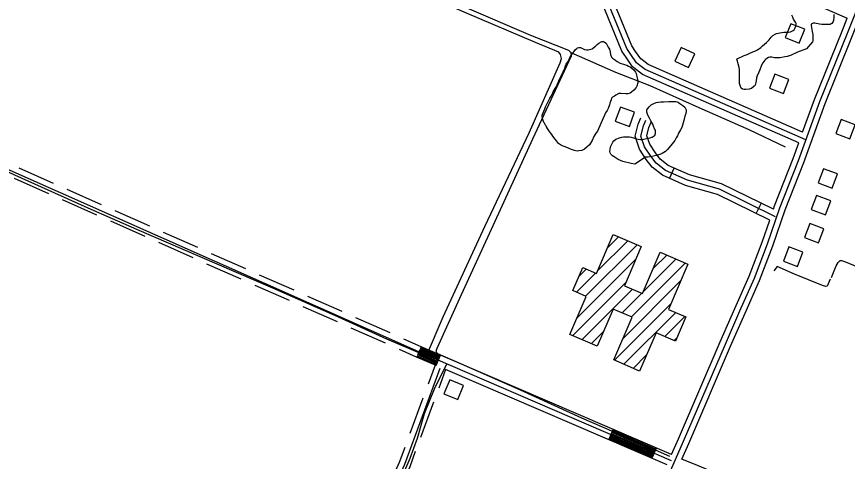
# Model space of a CAD drawing. Extents: x 3297735 to 3335592, y 670436 to 695807.
# Drawn here: x 3303563 to 3305772, y 687573 to 688758 of the extents above; entities that cross this region are included whole.
import ezdxf

# ---------------------------------------------------------------- set-up
doc = ezdxf.new("R2010")
doc.units = 0
for name, color, linetype in [('V-BLDG-OTLN', 7, 'Continuous'), ('V-DTCH-CNTR', 7, 'Continuous'), ('V-ROAD-CNTR', 7, 'Continuous'), ('V-SITE-VEGE', 7, 'Continuous'), ('V-TOPO-SHOR', 7, 'Continuous')]:
    doc.layers.add(name, color=color, linetype=linetype)

msp = doc.modelspace()

# ---------------------------------------------------------------- linework, layer by layer
at = {"layer": 'V-BLDG-OTLN'}
for p, q in [((3305108, 688080.2), (3305188.2, 688160.4)), ((3305134.6, 688142.2), (3305163.4, 688171)), ((3305076.2, 688013.1), (3305212.9, 688149.8)), ((3305256.4, 688087.2), (3305291.7, 688122.5)), ((3305052.9, 687954.4), (3305209.1, 688110.7)), ((3305197.7, 687957.8), (3305341.1, 688101.2)), ((3305229.8, 688025.2), (3305316.4, 688111.9)), ((3305051.5, 688023.7), (3305102.4, 688074.6)), ((3305058.5, 688066.1), (3305077.6, 688085.2)), ((3305041.5, 687907.7), (3305182.5, 688048.7)), ((3305175.6, 687900.3), (3305328.8, 688053.5)), ((3305066.3, 687897.1), (3305200.7, 688031.5)), ((3305173, 687968.4), (3305225.4, 688020.9)), ((3305153, 687842.4), (3305302.1, 687991.5)), ((3305177.5, 687831.6), (3305315.6, 687969.7)), ((3305286.9, 687905.6), (3305340.3, 687959)), ((3305091, 687886.5), (3305123.4, 687918.8)), ((3305311.6, 687895), (3305318.9, 687902.3)), ((3305202.1, 687820.8), (3305238.1, 687856.8))]:
    msp.add_line(p, q, dxfattribs=at)
for points in [[(3305644.3, 688686.8), (3305658.9, 688724), (3305621.7, 688738.7), (3305607.1, 688701.5)], [(3305313.5, 688639.2), (3305349.7, 688622.3), (3305366.6, 688658.5), (3305330.4, 688675.4)], [(3305602, 688552.5), (3305616.6, 688589.7), (3305579.4, 688604.4), (3305564.8, 688567.2)], [(3305192.7, 688465.3), (3305206.4, 688502.8), (3305168.9, 688516.6), (3305155.1, 688479)], [(3305755.7, 688483.3), (3305741.6, 688445.9), (3305779, 688431.8), (3305793.1, 688469.2)], [(3305708.5, 688352.5), (3305694.4, 688315.1), (3305731.8, 688300.9), (3305746, 688338.4)], [(3305690.5, 688281.5), (3305676.3, 688244.1), (3305713.8, 688229.9), (3305727.9, 688267.3)], [(3305672.3, 688206.6), (3305658.1, 688169.2), (3305695.5, 688155.1), (3305709.7, 688192.5)], [(3305151.1, 687843.3), (3305199.9, 687956.9), (3305149.1, 687978.7), (3305106.6, 687879.8), (3305034.2, 687910.9), (3305077.8, 688012.4), (3305042, 688027.8), (3305068.4, 688089.2), (3305105.1, 688073.5), (3305149.5, 688177), (3305223.9, 688145.1), (3305179.1, 688040.8), (3305227.5, 688020), (3305274.7, 688129.8), (3305348, 688098.3), (3305296.3, 687977.9), (3305342.8, 687958), (3305315.2, 687893.5), (3305263.4, 687915.7), (3305219.3, 687813.2)], [(3305616.4, 688144), (3305602.3, 688106.5), (3305639.7, 688092.4), (3305653.8, 688129.8)], [(3304751.7, 687775), (3304714.8, 687790.3), (3304699.4, 687753.4), (3304736.3, 687738)]]:
    msp.add_lwpolyline(points, close=True, dxfattribs=at)
at = {"layer": 'V-DTCH-CNTR'}
for points in [[(3304653.1, 687853.9), (3304697.5, 687957.9), (3304808, 688198.3), (3304925.7, 688448.3), (3305008.4, 688634.7), (3305012, 688646.2), (3305009.5, 688656.9), (3305005.1, 688663.1), (3304943.2, 688688.3), (3304759.4, 688766.6), (3304535.8, 688864.6), (3304260.1, 688988.7), (3304040.1, 689084.1), (3303783.8, 689198.2), (3303638, 689261.2), (3303623.9, 689264.8), (3303615.9, 689262.2), (3303588, 689203.9), (3303536.8, 689096.1)], [(3304647.8, 687856.1), (3304547.7, 687898.9), (3304408.9, 687961.3), (3304244.2, 688034), (3304051.4, 688118), (3303882.3, 688190.8), (3303752.8, 688247.3), (3303558.5, 688335.5), (3303445.6, 688387.4), (3303344.7, 688435.2), (3303287.9, 688462.1), (3303176.5, 688512.9), (3303122.1, 688537.8), (3302973.8, 688604.7), (3302843.1, 688661.6), (3302703.8, 688722.3), (3302539.9, 688794.3), (3302365.1, 688870), (3302224.1, 688932.3)], [(3304706.2, 687831.8), (3304673.1, 687765.7), (3304647, 687699.5), (3304628, 687634.2), (3304608.2, 687581.2), (3304572.3, 687496.6), (3304530.2, 687418.1), (3304479, 687299.9), (3304414.5, 687168.5), (3304347.1, 687028.1)]]:
    msp.add_lwpolyline(points, dxfattribs=at)
at = {"layer": 'V-ROAD-CNTR'}
for p, q in [((3305299.5, 688326.6), (3305311.7, 688354)), ((3305529.9, 688233.3), (3305543.1, 688260.2)), ((3304678.6, 687828.5), (3304690.5, 687856)), ((3305137.7, 687630.3), (3305149.6, 687657.9)), ((3305252.5, 687580.8), (3305264.3, 687608.3))]:
    msp.add_line(p, q, dxfattribs=at)
for points in [[(3301842.9, 690563.7), (3302056.3, 690473.1), (3302305.3, 690407.3), (3302511, 690323.1), (3302976.1, 690118.2), (3303448.3, 689909), (3303925.3, 689698.7), (3304316.9, 689525), (3304611.9, 689395.3), (3304938.2, 689259), (3305073.9, 689194.3), (3305078.5, 689189.5), (3305083.9, 689181.7), (3305084.7, 689172.4), (3305080.9, 689154.3), (3305067.5, 689118.9), (3305073.8, 689085.8), (3305084.6, 689068.4), (3305104.4, 689041.7), (3305131, 689031.2), (3305396.7, 688917.6), (3305772, 688753.6)], [(3305195.8, 687309.9), (3305278.2, 687492.9), (3305336.6, 687626.8), (3305448, 687885.6), (3305486.5, 687974.1), (3305524.9, 688060.9), (3305559.5, 688152), (3305592.7, 688248.2), (3305642, 688374.6), (3305698.7, 688531.7), (3305772.2, 688713), (3305822.8, 688841.5), (3305895.2, 689024.2), (3305963.2, 689171.5), (3306033.9, 689343.8), (3306103.9, 689495.8), (3306192.3, 689691.9), (3306283, 689899.8), (3306346.1, 690045.2), (3306426.8, 690223.1), (3306499.4, 690392.6), (3306532.5, 690469.1), (3306571.7, 690561.1)], [(3305661.7, 688429.3), (3305234.8, 688616.6), (3305220.4, 688627.7), (3305211.7, 688634.5), (3305196.7, 688656.3), (3305185.4, 688672.9), (3305132.4, 688803.4), (3305124.2, 688815.4), (3305111.5, 688830.8), (3305094, 688843.2), (3305065.8, 688861.5), (3305029.5, 688880.2), (3304539.8, 689095.6), (3304298.9, 689202), (3304123.4, 689283.8), (3303499.3, 689558.2), (3303345.1, 689626.4), (3303075, 689744), (3302708.6, 689893.8), (3302579.9, 689953.3), (3302396.2, 690038), (3302321.8, 689875.2)], [(3305653.1, 688449.4), (3305242.5, 688629.6), (3305229.6, 688639.6), (3305222.8, 688644.8), (3305209.1, 688664.8), (3305198.7, 688680.1), (3305145.7, 688810.5), (3305136.2, 688824.4), (3305121.8, 688841.8), (3305102.5, 688855.6), (3305073.3, 688874.5), (3305036, 688893.7), (3304545.8, 689109.3), (3304305.1, 689215.7), (3304229.9, 689250.7)], [(3305642.9, 688421.2), (3305227.1, 688603.6), (3305211.2, 688615.9), (3305200.7, 688624.1), (3305184.4, 688647.8), (3305172.1, 688665.8), (3305119.1, 688796.3), (3305112.2, 688806.3), (3305101.2, 688819.7), (3305085.6, 688830.8), (3305058.2, 688848.5), (3305023, 688866.6), (3304533.7, 689081.9), (3304292.7, 689188.4), (3304217.5, 689223.4)], [(3304632.6, 687864.7), (3303546.1, 688347.6), (3303323.5, 688443.7), (3303180.4, 688520.8), (3302597.9, 688771.1), (3301849.6, 689106.1)], [(3305332.2, 687579.3), (3305350.3, 687620.8), (3305461.8, 687879.7), (3305500.3, 687968.1), (3305538.8, 688055.2), (3305573.6, 688146.9), (3305606.8, 688243), (3305656.1, 688369.3), (3305712.7, 688526.3), (3305786.1, 688707.4), (3305836.7, 688836), (3305865.3, 688908.1)], [(3305653.1, 688449.4), (3305684.7, 688537.1), (3305758.2, 688718.5), (3305772, 688753.6)], [(3305565.7, 688215.7), (3305427, 688283.9), (3305341.9, 688307.8), (3305280.3, 688335.1), (3305253.1, 688356.6), (3305237.3, 688377.1), (3305219.6, 688404.1), (3305207.7, 688438.9), (3305215.9, 688471.1), (3305222.5, 688487.7)], [(3305581.4, 688224.7), (3305432.3, 688298), (3305347, 688322), (3305288.1, 688348), (3305263.9, 688367.2), (3305249.6, 688385.8), (3305233.1, 688410.7), (3305223.3, 688439.5), (3305230.2, 688466.4), (3305236.4, 688482.1)], [(3305575.5, 688244.3), (3305437.7, 688312), (3305352.1, 688336.1), (3305295.9, 688361), (3305274.6, 688377.8), (3305261.8, 688394.6), (3305246.7, 688417.4), (3305238.9, 688440.1), (3305244.5, 688461.8), (3305250.3, 688476.6)], [(3305575.5, 688244.3), (3305578.7, 688253.4), (3305628, 688379.9), (3305642.9, 688421.2)], [(3303660.9, 688313), (3303569.5, 688353.6)], [(3303648.7, 688285.6), (3303557.4, 688326.2)], [(3303788.9, 688256.1), (3303697.5, 688296.8)], [(3303776.7, 688228.7), (3303685.3, 688269.3)], [(3303916.8, 688199.3), (3303825.4, 688239.9)], [(3303904.6, 688171.9), (3303813.2, 688212.5)], [(3305304.6, 687591), (3305322.8, 687632.8), (3305434.2, 687891.6), (3305472.8, 687980.1), (3305511, 688066.6), (3305545.4, 688157.1), (3305565.7, 688215.7)], [(3304044.7, 688142.4), (3303953.3, 688183)], [(3304032.5, 688115), (3303941.1, 688155.6)], [(3304688.6, 687820.3), (3304594.5, 687564.7), (3304362.7, 687052.3), (3304353.8, 687045.6), (3304339.2, 687038.4), (3304325.3, 687033.5), (3304308.9, 687037.7), (3303210.1, 687524.5), (3302221.5, 687953.4), (3301850.2, 688115.5)], [(3304172.6, 688085.5), (3304081.3, 688126.2)], [(3304160.5, 688058.1), (3304069.1, 688098.7)], [(3304300.6, 688028.7), (3304209.2, 688069.3)], [(3304288.4, 688001.3), (3304197, 688041.9)], [(3304428.5, 687971.8), (3304337.1, 688012.4)], [(3304416.3, 687944.4), (3304324.9, 687985)], [(3304556.4, 687915), (3304465.1, 687955.6)], [(3304544.3, 687887.5), (3304452.9, 687928.2)], [(3304638.7, 687878.4), (3304593, 687898.7)], [(3304626.5, 687851), (3304580.8, 687871.3)], [(3304688.1, 687850.5), (3304636.2, 687873)], [(3304689.3, 687853.3), (3304637.3, 687875.7)], [(3305304.6, 687591), (3304638.5, 687878.5)], [(3304678.6, 687828.5), (3304626.6, 687850.9)], [(3304679.8, 687831.2), (3304627.8, 687853.7)], [(3304681, 687834), (3304629, 687856.4)], [(3304682.2, 687836.7), (3304630.2, 687859.2)], [(3304683.4, 687839.5), (3304631.4, 687861.9)], [(3305304.3, 687574.7), (3304632.6, 687864.7)], [(3304684.6, 687842.2), (3304632.6, 687864.7)], [(3304685.8, 687845), (3304633.8, 687867.4)], [(3304687, 687847.8), (3304635, 687870.2)], [(3304676.1, 687829.6), (3304657.3, 687778.6)], [(3304703.6, 687817.7), (3304685.4, 687768.2)], [(3305292.6, 687563.5), (3304703.6, 687817.7)], [(3304643.4, 687741), (3304608.9, 687647.2)], [(3304671.6, 687730.7), (3304637, 687636.8)], [(3305260.8, 687600.1), (3305146, 687649.6)], [(3305262, 687602.8), (3305147.2, 687652.4)], [(3305263.2, 687605.6), (3305148.4, 687655.1)], [(3305253.6, 687583.5), (3305138.9, 687633.1)], [(3305254.8, 687586.3), (3305140.1, 687635.8)], [(3305256, 687589.1), (3305141.3, 687638.6)], [(3305257.2, 687591.8), (3305142.4, 687641.3)], [(3305258.4, 687594.6), (3305143.6, 687644.1)], [(3305259.6, 687597.3), (3305144.8, 687646.9)], [(3304595.1, 687609.7), (3304580.6, 687570.4), (3304557.1, 687518.4)], [(3304623.2, 687599.3), (3304608.4, 687559), (3304584.4, 687506)], [(3306220.7, 687187.4), (3306126.5, 687224.6), (3305765.3, 687390.3), (3305458.5, 687526.6), (3305373.2, 687562.1), (3305332.2, 687579.3)]]:
    msp.add_lwpolyline(points, dxfattribs=at)
at = {"layer": 'V-SITE-VEGE'}
for points in [[(3305663.3, 688671.3), (3305639.7, 688662.7), (3305621, 688653.7), (3305611.7, 688651.4), (3305606, 688650.6), (3305598.3, 688648.7), (3305592.6, 688648), (3305585.3, 688647.3), (3305578.1, 688647.4), (3305574.4, 688648.6), (3305571.2, 688649.1), (3305568.4, 688649.9), (3305566.4, 688649.9), (3305562.3, 688648.8), (3305555.4, 688644.4), (3305552.5, 688641.6), (3305549.6, 688637.6), (3305547.6, 688634), (3305543.8, 688628.4), (3305539.2, 688615.9), (3305536.7, 688609.5), (3305532.6, 688599.8), (3305530.9, 688594.2), (3305529.6, 688586.9), (3305529.1, 688581.7), (3305526.6, 688574.8), (3305524.1, 688572.4), (3305516.8, 688566.5), (3305511.1, 688564.1), (3305501.7, 688563), (3305497.7, 688563.1), (3305492.9, 688564.4), (3305490.1, 688567.2), (3305487.3, 688573.7), (3305485.4, 688579), (3305485.1, 688588.7), (3305485.6, 688594.4), (3305485.3, 688602.9), (3305485.4, 688615.8), (3305484.3, 688622.3), (3305481.6, 688632), (3305480.1, 688638.5), (3305478.1, 688644.2), (3305480.2, 688645.8), (3305484.6, 688647.4), (3305492.8, 688651.3), (3305497.3, 688653.7), (3305505.4, 688656.8), (3305511.1, 688659.1), (3305520.4, 688663.5), (3305526.1, 688665.8), (3305533, 688669), (3305542, 688675.3), (3305546.1, 688679.3), (3305556.8, 688688.5), (3305560.8, 688691.7), (3305564.1, 688695.7), (3305569.1, 688702.5), (3305573.6, 688706.9), (3305580.5, 688710.8), (3305583.8, 688712.4), (3305588.6, 688713.5), (3305592.3, 688714.7), (3305598.3, 688715), (3305603.2, 688715.8), (3305611.3, 688715.7), (3305615.7, 688716), (3305621, 688717.2), (3305624.7, 688718.7), (3305627.9, 688720.7), (3305630.8, 688722.7), (3305633.3, 688727.5), (3305635, 688731.9), (3305635.9, 688738.8), (3305633.9, 688742.9), (3305629.1, 688750.6), (3305626.8, 688755.9), (3305624.4, 688761.6)], [(3305736.5, 688763), (3305736, 688757.3), (3305735.4, 688747.2), (3305734.2, 688744.8), (3305730.5, 688739.6), (3305728.9, 688738), (3305726, 688736.8), (3305713.5, 688736.6), (3305704.2, 688736.7), (3305698.1, 688737.2), (3305694.1, 688738.5), (3305689.6, 688739.3), (3305685.6, 688739.8), (3305680.8, 688739.8), (3305677.9, 688738.7), (3305676.3, 688737.1), (3305675.8, 688734.2), (3305676.6, 688728.6), (3305678.5, 688718), (3305680, 688710.3), (3305680.3, 688704.3), (3305680.1, 688692.9), (3305679.7, 688690.1), (3305663.3, 688671.3)], [(3305099.2, 688675.8), (3305102.5, 688678.6), (3305106.6, 688683), (3305111.1, 688686.6), (3305117.6, 688690.1), (3305120.5, 688690.9), (3305123.7, 688690.9), (3305126.5, 688689.6), (3305130.5, 688686.7), (3305132.9, 688683.1), (3305136.4, 688676.1), (3305139.2, 688670.4), (3305141.1, 688662.7), (3305142.3, 688656.7), (3305144.6, 688649.8), (3305147.4, 688646.5), (3305155.8, 688641.1), (3305160.2, 688637.8), (3305167.8, 688633.7), (3305179.1, 688629.9), (3305185.6, 688628.2), (3305190.4, 688625.7), (3305194.4, 688624), (3305200, 688619.5), (3305204, 688615.8)], [(3305204, 688615.8), (3305208.8, 688609.7), (3305210.7, 688605.6), (3305213.4, 688593.5), (3305214.5, 688586.6), (3305214.5, 688580.9), (3305212.7, 688572.4), (3305210.3, 688568.4), (3305204.5, 688562), (3305198.4, 688556), (3305194.3, 688553.7), (3305188.2, 688552.1), (3305183.4, 688551.8), (3305170.8, 688552.8), (3305164, 688552.9), (3305156.2, 688548.5), (3305152.9, 688546.1), (3305147.6, 688543), (3305145.2, 688540.6), (3305144.3, 688535.7), (3305142.2, 688531.7), (3305140.6, 688526.9), (3305139.3, 688522.4), (3305135.9, 688513.2), (3305133, 688507.6), (3305128.9, 688501.6), (3305108.1, 688452.1), (3305104, 688448.1), (3305100.2, 688442.5), (3305098.2, 688438.5), (3305093.2, 688427.6), (3305089, 688420.8), (3305086.2, 688416.4), (3305080, 688410.4), (3305072.7, 688404.8), (3305069.4, 688402.8), (3305065.7, 688400.9), (3305058.4, 688400.2), (3305053.2, 688399.4), (3305046.7, 688401.1), (3305036.3, 688404.9), (3305032.2, 688406.2), (3305021.8, 688410.3), (3305016.1, 688412.4), (3305009.7, 688416.2), (3305006.9, 688417.4), (3305004.1, 688419.5), (3304998.5, 688426.4), (3304995.4, 688431.3), (3304988.6, 688438.7), (3304985.8, 688443.2), (3304983.1, 688448.4), (3304980.3, 688451.3), (3304976.3, 688457), (3304974.3, 688459.5), (3304972.3, 688464), (3304971.2, 688466.4), (3304968.4, 688469.7), (3304967.2, 688472.5), (3304964.8, 688475.4), (3304964.4, 688477.8), (3304961.7, 688485.9), (3304960.6, 688491.2), (3304960.6, 688495.2), (3304963.5, 688501.3), (3304964.8, 688505.3), (3304967.3, 688512.1), (3304969.4, 688517.4), (3304980.6, 688539.9), (3304984.3, 688545.5), (3304988.9, 688554.7), (3304990.1, 688557.5), (3304994.7, 688566), (3304998.4, 688571.6), (3305004.7, 688586.1), (3305011.3, 688599.7), (3305014.2, 688606.6), (3305016.3, 688610.6), (3305019.2, 688616.6), (3305020.5, 688620.2), (3305023, 688626.3), (3305024.6, 688631.1), (3305028.8, 688637.5), (3305031.3, 688642.3), (3305032.9, 688646.4), (3305035.4, 688650.8), (3305037.5, 688654), (3305044.1, 688663.2), (3305047.4, 688667.6), (3305049.4, 688670), (3305052.3, 688672.8), (3305054.3, 688674), (3305058, 688675.1), (3305062.4, 688675.1), (3305068, 688672.2), (3305070.9, 688670.9), (3305073.3, 688669.7), (3305078.5, 688669.2), (3305082.6, 688669.2), (3305093.1, 688671.9), (3305099.2, 688675.8)]]:
    msp.add_lwpolyline(points, dxfattribs=at)
msp.add_lwpolyline([(3305207.2, 688364.7), (3305197.1, 688366), (3305174.9, 688372), (3305162.5, 688377.4), (3305151.7, 688384), (3305147.2, 688386.9), (3305143.3, 688391.4), (3305141.3, 688394.6), (3305140.9, 688398.7), (3305141, 688403.5), (3305142.3, 688410.8), (3305144.8, 688416), (3305148.5, 688422.8), (3305151, 688426.9), (3305156.3, 688430.8), (3305159.2, 688432.4), (3305163.6, 688434), (3305166.5, 688435.1), (3305172.1, 688436.3), (3305177, 688437.4), (3305192.8, 688437.2), (3305197.6, 688436.4), (3305203.3, 688434.7), (3305206.5, 688433.4), (3305211.7, 688431.7), (3305215.7, 688430.9), (3305221.8, 688430.4), (3305227.1, 688430.3), (3305234, 688431.8), (3305238, 688432.6), (3305243.7, 688434.1), (3305247.7, 688434.5), (3305252.2, 688436.5), (3305254.2, 688436.8), (3305255.9, 688438), (3305258.3, 688439.6), (3305260, 688441.2), (3305261.6, 688446), (3305262.1, 688449.7), (3305261.8, 688454.9), (3305259, 688459), (3305256.6, 688465.9), (3305254.7, 688471.2), (3305249.5, 688479.8), (3305245.6, 688486.7), (3305241.7, 688495.2), (3305239.3, 688503.3), (3305239, 688509), (3305241.5, 688513), (3305244.8, 688517), (3305250.5, 688522.6), (3305255.8, 688525.4), (3305263.9, 688528.9), (3305276.5, 688530.8), (3305283, 688530.7), (3305297.1, 688531.7), (3305316.1, 688531.5), (3305319.3, 688530.2), (3305323, 688528.5), (3305326.6, 688526.1), (3305334.2, 688521.1), (3305339.8, 688516.2), (3305343.7, 688509.3), (3305343.7, 688506), (3305342.4, 688499.6), (3305339.9, 688492.7), (3305337.7, 688481), (3305331.8, 688462.1), (3305328.5, 688455.7), (3305323.5, 688446.9), (3305320.6, 688440.4), (3305316.9, 688434.4), (3305313.6, 688428), (3305306.6, 688418.4), (3305293.8, 688403.2), (3305288.5, 688398), (3305280, 688392.8), (3305273.4, 688390.1), (3305263.3, 688387.4), (3305256.4, 688385.9), (3305247.1, 688384.4), (3305241.8, 688383.6), (3305237, 688383.3), (3305234.9, 688382.9)], close=True, dxfattribs=at)
at = {"layer": 'V-TOPO-SHOR'}
for points in [[(3305300, 687586.1), (3305262, 687603.3), (3305151.9, 687651.2), (3305065.8, 687688.3), (3304902.5, 687762.3), (3304738.2, 687835.5), (3304683.2, 687859.9), (3304681.4, 687861.7), (3304678.8, 687867), (3304681.5, 687875), (3304745.6, 688017.1), (3304835.9, 688212.4), (3304936.1, 688431.6), (3305038.2, 688653.5), (3305037.3, 688660.7), (3305031.1, 688666.9), (3304930.8, 688707.6), (3304755, 688782.7)], [(3305607.9, 688409.7), (3305510.6, 688455.6), (3305378.3, 688514.3), (3305247.8, 688573), (3305156.3, 688608.3), (3305037.3, 688660.7)], [(3305726.7, 688057.9), (3305718.7, 688040), (3305715.3, 688038.9), (3305706.4, 688041.2), (3305631.5, 688071.9), (3305585.7, 688092.4), (3305576.6, 688080.1)], [(3305730.3, 688063), (3305742.8, 688094.1), (3305747.3, 688102.8), (3305753.4, 688107.9), (3305756.9, 688107.8), (3305767.3, 688104.2), (3305877.9, 688058.5)]]:
    msp.add_lwpolyline(points, dxfattribs=at)

doc.saveas('drawing.dxf')
